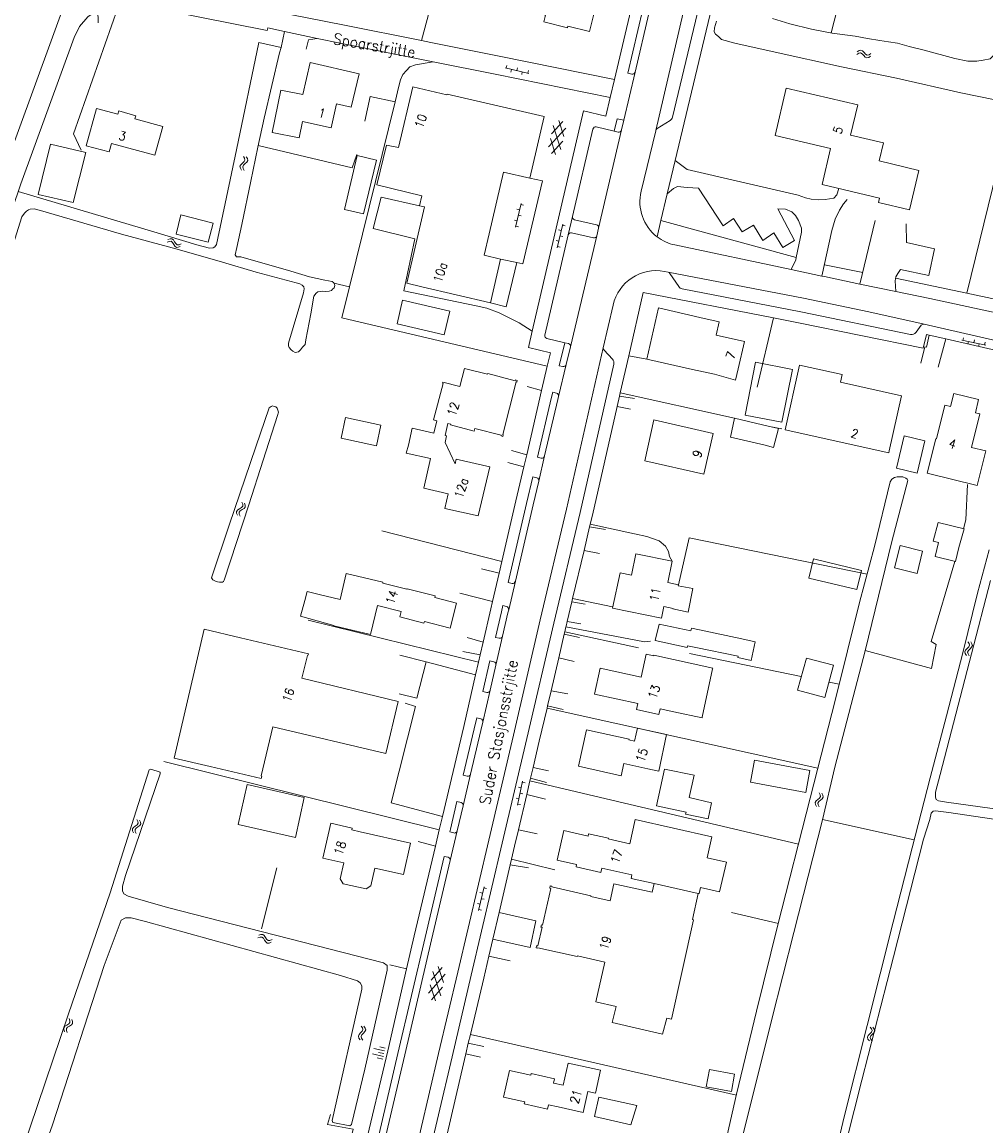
# Model space of a CAD drawing. Header units: metres. Extents: x 189705 to 199106, y 581686 to 588448.
# Tile 269 of 555: x 198193 to 198367, y 584561 to 584760. Entities that reach past the tile are written whole.
import ezdxf

# ---------------------------------------------------------------- set-up
doc = ezdxf.new("R2010")
doc.units = ezdxf.units.M
doc.layers.add('B-WA-OG-GBKN-G', color=7, linetype='Continuous', lineweight=18)
doc.styles.add('Style-STANDARD', font='STANDARD.shx')

msp = doc.modelspace()

# ---------------------------------------------------------------- linework, layer by layer
at = {"layer": 'B-WA-OG-GBKN-G'}
for p, q in [((198343.585, 584754.869), (198343.922, 584755.097)), ((198343.922, 584755.097), (198344.241, 584755.17)), ((198344.241, 584755.17), (198344.547, 584755.024)), ((198344.547, 584755.024), (198344.824, 584754.726)), ((198343.526, 584754.376), (198343.865, 584754.602)), ((198343.865, 584754.602), (198344.186, 584754.672)), ((198344.186, 584754.672), (198344.48, 584754.532)), ((198344.48, 584754.532), (198344.768, 584754.233)), ((198344.768, 584754.233), (198345.045, 584753.933)), ((198344.824, 584754.726), (198345.104, 584754.428)), ((198345.045, 584753.933), (198345.34, 584753.789)), ((198345.104, 584754.428), (198345.4, 584754.284)), ((198345.34, 584753.789), (198345.67, 584753.862)), ((198345.4, 584754.284), (198345.728, 584754.355)), ((198345.67, 584753.862), (198346.009, 584754.09)), ((198345.728, 584754.355), (198346.068, 584754.583)), ((198279.972, 584751.959), (198284.262, 584750.982)), ((198280.278, 584752.402), (198280.167, 584751.914)), ((198281.142, 584751.692), (198281.031, 584751.205)), ((198282.228, 584751.958), (198282.117, 584751.47)), ((198283.092, 584751.248), (198282.981, 584750.761)), ((198284.178, 584751.514), (198284.067, 584751.026)), ((198287.819, 584737.693), (198290.933, 584741.073)), ((198288.351, 584740.06), (198290.418, 584742.303)), ((198288.692, 584741.578), (198290.062, 584737.19)), ((198289.683, 584742.468), (198290.593, 584739.556)), ((198288.16, 584739.215), (198289.069, 584736.303)), ((198288.335, 584736.467), (198290.404, 584738.713)), ((198232.844, 584735.02), (198232.539, 584734.739)), ((198232.708, 584735.978), (198232.927, 584735.633)), ((198232.99, 584735.311), (198232.844, 584735.02)), ((198232.927, 584735.633), (198232.99, 584735.311)), ((198233.334, 584734.943), (198233.031, 584734.672)), ((198233.2, 584735.908), (198233.421, 584735.566)), ((198233.487, 584735.245), (198233.334, 584734.943)), ((198233.421, 584735.566), (198233.487, 584735.245)), ((198232.233, 584734.469), (198232.083, 584734.176)), ((198232.083, 584734.176), (198232.149, 584733.845)), ((198232.149, 584733.845), (198232.369, 584733.501)), ((198232.539, 584734.739), (198232.233, 584734.469)), ((198232.727, 584734.399), (198232.576, 584734.106)), ((198232.576, 584734.106), (198232.64, 584733.776)), ((198232.64, 584733.776), (198232.861, 584733.432)), ((198233.031, 584734.672), (198232.727, 584734.399)), ((198282.874, 584727.465), (198281.884, 584723.178)), ((198283.316, 584727.157), (198282.829, 584727.27)), ((198282.604, 584726.296), (198282.117, 584726.408)), ((198282.866, 584725.209), (198282.379, 584725.321)), ((198282.154, 584724.347), (198281.666, 584724.46)), ((198282.416, 584723.26), (198281.929, 584723.373)), ((198290.409, 584723.751), (198289.384, 584719.472)), ((198290.849, 584723.44), (198290.362, 584723.556)), ((198219.077, 584720.931), (198219.453, 584721.089)), ((198219.453, 584721.089), (198219.78, 584721.098)), ((198219.78, 584721.098), (198220.051, 584720.895)), ((198290.129, 584722.584), (198289.643, 584722.7)), ((198290.383, 584721.495), (198289.897, 584721.611)), ((198218.923, 584720.459), (198219.3, 584720.614)), ((198219.3, 584720.614), (198219.628, 584720.621)), ((198219.628, 584720.621), (198219.89, 584720.426)), ((198219.89, 584720.426), (198220.113, 584720.076)), ((198220.051, 584720.895), (198220.265, 584720.549)), ((198220.113, 584720.076), (198220.326, 584719.729)), ((198220.265, 584720.549), (198220.481, 584720.203)), ((198220.326, 584719.729), (198220.588, 584719.529)), ((198220.481, 584720.203), (198220.743, 584720.003)), ((198220.588, 584719.529), (198220.925, 584719.537)), ((198220.743, 584720.003), (198221.079, 584720.009)), ((198220.925, 584719.537), (198221.303, 584719.694)), ((198221.079, 584720.009), (198221.457, 584720.166)), ((198289.664, 584720.639), (198289.177, 584720.755)), ((198289.917, 584719.55), (198289.431, 584719.666)), ((198362.794, 584703.206), (198362.69, 584702.717)), ((198362.494, 584702.759), (198366.797, 584701.839)), ((198363.668, 584702.508), (198363.563, 584702.019)), ((198364.75, 584702.788), (198364.646, 584702.299)), ((198365.623, 584702.09), (198365.519, 584701.601)), ((198366.706, 584702.37), (198366.601, 584701.881)), ((198232.427, 584673.47), (198232.575, 584673.09)), ((198232.575, 584673.09), (198232.576, 584672.762)), ((198232.896, 584673.308), (198233.047, 584672.929)), ((198231.672, 584672.079), (198231.468, 584671.821)), ((198231.468, 584671.821), (198231.47, 584671.483)), ((198231.47, 584671.483), (198231.62, 584671.103)), ((198232.024, 584672.286), (198231.672, 584672.079)), ((198232.144, 584671.916), (198231.94, 584671.658)), ((198231.94, 584671.658), (198231.94, 584671.322)), ((198231.94, 584671.322), (198232.09, 584670.941)), ((198232.377, 584672.504), (198232.024, 584672.286)), ((198232.494, 584672.126), (198232.144, 584671.916)), ((198232.576, 584672.762), (198232.377, 584672.504)), ((198232.843, 584672.335), (198232.494, 584672.126)), ((198233.051, 584672.602), (198232.843, 584672.335)), ((198233.047, 584672.929), (198233.051, 584672.602)), ((198363.769, 584647.308), (198363.474, 584647.016)), ((198363.598, 584648.26), (198363.829, 584647.924)), ((198363.904, 584647.605), (198363.769, 584647.308)), ((198363.829, 584647.924), (198363.904, 584647.605)), ((198364.262, 584647.249), (198363.968, 584646.967)), ((198364.092, 584648.209), (198364.325, 584647.875)), ((198364.403, 584647.557), (198364.262, 584647.249)), ((198364.325, 584647.875), (198364.403, 584647.557)), ((198363.179, 584646.735), (198363.039, 584646.437)), ((198363.039, 584646.437), (198363.117, 584646.109)), ((198363.117, 584646.109), (198363.35, 584645.772)), ((198363.474, 584647.016), (198363.179, 584646.735)), ((198363.675, 584646.683), (198363.535, 584646.385)), ((198363.535, 584646.385), (198363.611, 584646.057)), ((198363.611, 584646.057), (198363.844, 584645.721)), ((198363.968, 584646.967), (198363.675, 584646.683)), ((198283.143, 584623.031), (198282.232, 584618.726)), ((198282.894, 584621.857), (198282.405, 584621.96)), ((198283.591, 584622.732), (198283.101, 584622.835)), ((198282.48, 584619.9), (198281.991, 584620.004)), ((198283.176, 584620.775), (198282.687, 584620.879)), ((198336.149, 584619.471), (198335.983, 584619.187)), ((198335.983, 584619.187), (198336.031, 584618.853)), ((198336.468, 584619.725), (198336.149, 584619.471)), ((198336.788, 584619.988), (198336.468, 584619.725)), ((198336.638, 584619.375), (198336.472, 584619.091)), ((198336.956, 584619.631), (198336.638, 584619.375)), ((198336.705, 584620.952), (198336.904, 584620.597)), ((198336.95, 584620.271), (198336.788, 584619.988)), ((198336.904, 584620.597), (198336.95, 584620.271)), ((198337.274, 584619.885), (198336.956, 584619.631)), ((198337.192, 584620.856), (198337.394, 584620.502)), ((198337.443, 584620.179), (198337.274, 584619.885)), ((198337.394, 584620.502), (198337.443, 584620.179)), ((198282.762, 584618.818), (198282.273, 584618.922)), ((198336.031, 584618.853), (198336.232, 584618.497)), ((198336.472, 584619.091), (198336.518, 584618.757)), ((198336.518, 584618.757), (198336.719, 584618.401)), ((198213.648, 584615.787), (198213.464, 584616.152)), ((198213.499, 584615.176), (198213.679, 584615.452)), ((198213.679, 584615.452), (198213.648, 584615.787)), ((198214.131, 584615.669), (198213.946, 584616.033)), ((198213.984, 584615.057), (198214.163, 584615.333)), ((198214.163, 584615.333), (198214.131, 584615.669)), ((198212.659, 584614.41), (198212.841, 584614.695)), ((198212.692, 584614.084), (198212.659, 584614.41)), ((198212.877, 584613.721), (198212.692, 584614.084)), ((198212.841, 584614.695), (198213.17, 584614.935)), ((198213.146, 584614.294), (198213.321, 584614.57)), ((198213.177, 584613.967), (198213.146, 584614.294)), ((198213.17, 584614.935), (198213.499, 584615.176)), ((198213.36, 584613.603), (198213.177, 584613.967)), ((198213.321, 584614.57), (198213.653, 584614.818)), ((198213.653, 584614.818), (198213.984, 584615.057)), ((198276.192, 584603.957), (198275.176, 584599.676)), ((198276.632, 584603.647), (198276.146, 584603.762)), ((198275.915, 584602.789), (198275.428, 584602.905)), ((198276.17, 584601.701), (198275.684, 584601.816)), ((198275.453, 584600.843), (198274.966, 584600.959)), ((198275.708, 584599.755), (198275.222, 584599.87)), ((198235.493, 584595.195), (198235.869, 584595.353)), ((198235.869, 584595.353), (198236.196, 584595.362)), ((198236.196, 584595.362), (198236.467, 584595.159)), ((198235.339, 584594.723), (198235.716, 584594.878)), ((198235.716, 584594.878), (198236.044, 584594.885)), ((198236.044, 584594.885), (198236.306, 584594.69)), ((198236.306, 584594.69), (198236.529, 584594.34)), ((198236.467, 584595.159), (198236.681, 584594.813)), ((198236.529, 584594.34), (198236.742, 584593.993)), ((198236.681, 584594.813), (198236.897, 584594.467)), ((198236.742, 584593.993), (198237.004, 584593.793)), ((198236.897, 584594.467), (198237.159, 584594.267)), ((198237.004, 584593.793), (198237.341, 584593.801)), ((198237.159, 584594.267), (198237.495, 584594.273)), ((198237.341, 584593.801), (198237.719, 584593.958)), ((198237.495, 584594.273), (198237.873, 584594.43)), ((198266.616, 584587.104), (198268.63, 584589.394)), ((198267.892, 584589.542), (198268.87, 584586.652)), ((198266.14, 584584.725), (198269.174, 584588.177)), ((198266.921, 584588.629), (198268.394, 584584.274)), ((198266.446, 584586.255), (198267.422, 584583.364)), ((198266.685, 584583.512), (198268.7, 584585.805)), ((198201.36, 584579.433), (198201.16, 584579.175)), ((198201.211, 584580.141), (198201.359, 584579.761)), ((198201.359, 584579.761), (198201.36, 584579.433)), ((198201.834, 584579.273), (198201.626, 584579.005)), ((198201.68, 584579.979), (198201.831, 584579.6)), ((198201.831, 584579.6), (198201.834, 584579.273)), ((198200.455, 584578.751), (198200.251, 584578.493)), ((198200.251, 584578.493), (198200.252, 584578.156)), ((198200.252, 584578.156), (198200.402, 584577.775)), ((198200.806, 584578.958), (198200.455, 584578.751)), ((198200.926, 584578.588), (198200.722, 584578.33)), ((198200.722, 584578.33), (198200.722, 584577.993)), ((198200.722, 584577.993), (198200.872, 584577.613)), ((198201.16, 584579.175), (198200.806, 584578.958)), ((198201.277, 584578.798), (198200.926, 584578.588)), ((198201.626, 584579.005), (198201.277, 584578.798)), ((198253.884, 584577.548), (198253.599, 584577.256)), ((198254.168, 584577.85), (198253.884, 584577.548)), ((198253.964, 584578.796), (198254.207, 584578.468)), ((198254.38, 584577.517), (198254.096, 584577.222)), ((198254.293, 584578.152), (198254.168, 584577.85)), ((198254.207, 584578.468), (198254.293, 584578.152)), ((198254.663, 584577.809), (198254.38, 584577.517)), ((198254.46, 584578.762), (198254.704, 584578.436)), ((198254.793, 584578.121), (198254.663, 584577.809)), ((198254.704, 584578.436), (198254.793, 584578.121)), ((198345.863, 584577.37), (198345.578, 584577.078)), ((198346.147, 584577.672), (198345.863, 584577.37)), ((198345.943, 584578.618), (198346.186, 584578.29)), ((198346.359, 584577.339), (198346.075, 584577.044)), ((198346.272, 584577.974), (198346.147, 584577.672)), ((198346.186, 584578.29), (198346.272, 584577.974)), ((198346.642, 584577.631), (198346.359, 584577.339)), ((198346.439, 584578.584), (198346.683, 584578.258)), ((198346.772, 584577.943), (198346.642, 584577.631)), ((198346.683, 584578.258), (198346.772, 584577.943)), ((198253.599, 584577.256), (198253.47, 584576.954)), ((198253.47, 584576.954), (198253.559, 584576.629)), ((198253.559, 584576.629), (198253.804, 584576.301)), ((198254.096, 584577.222), (198253.967, 584576.92)), ((198253.967, 584576.92), (198254.055, 584576.595)), ((198254.055, 584576.595), (198254.299, 584576.267)), ((198345.578, 584577.078), (198345.449, 584576.776)), ((198345.449, 584576.776), (198345.538, 584576.451)), ((198345.538, 584576.451), (198345.783, 584576.123)), ((198346.075, 584577.044), (198345.946, 584576.742)), ((198345.946, 584576.742), (198346.034, 584576.417)), ((198346.034, 584576.417), (198346.278, 584576.089)), ((198257.983, 584573.318), (198256.029, 584573.778)), ((198258.213, 584574.294), (198256.259, 584574.755)), ((198258.098, 584573.806), (198257.121, 584574.036)), ((198258.328, 584574.783), (198257.352, 584575.013)), ((198257.868, 584572.829), (198256.891, 584573.06))]:
    msp.add_line(p, q, dxfattribs=at)
at = {"layer": 'B-WA-OG-GBKN-G', "flags": 128}
for points in [[(198307.213, 584740.68), (198312.943, 584765.344), (198317.985, 584787.308), (198322.472, 584806.262), (198324.385, 584814.653), (198328.535, 584830.114), (198328.868, 584831.517)], [(198310.218, 584743.065), (198315.377, 584764.775), (198320.419, 584786.74), (198324.907, 584805.696), (198330.19, 584828.861)], [(198310.722, 584735.238), (198317.617, 584764.252), (198322.659, 584786.218), (198327.148, 584805.176), (198327.557, 584806.97)], [(198307.328, 584782.184), (198304.365, 584769.647), (198299.716, 584749.875)], [(198270.677, 584778.43), (198264.882, 584756.917)], [(198342.8, 584773.631), (198338.866, 584758.286)], [(198296.43, 584763.34), (198295.22, 584758.56), (198291.33, 584759.53), (198291.25, 584759.2), (198286.95, 584760.27), (198287.26, 584761.51), (198281.9, 584762.85), (198282.91, 584766.94), (198288.25, 584765.61), (198288.28, 584765.71), (198292.59, 584764.64), (198292.51, 584764.31), (198296.43, 584763.34)], [(198201.31, 584766.04), (198188.75, 584731.58), (198186.99, 584726.42), (198176.36, 584693.39)], [(198240.116, 584758.561), (198237.105, 584759.203), (198237.01, 584758.723), (198212.061, 584763.649), (198212.67, 584766.733), (198237.666, 584761.797), (198237.763, 584762.288), (198250.983, 584759.677), (198264.882, 584756.917)], [(198375.984, 584765.707), (198373.722, 584756.41), (198371.443, 584746.807), (198370.994, 584745.701), (198368.513, 584746.185), (198362.322, 584747.473), (198350.677, 584750.097), (198340.751, 584752.162), (198328.749, 584754.826), (198321.455, 584756.462), (198319.096, 584757.129), (198318.522, 584757.62), (198317.999, 584758.087), (198317.732, 584758.511), (198317.838, 584759.226), (198318.158, 584760.431)], [(198210.021, 584762.817), (198202.01, 584740.075), (198203.421, 584737.118)], [(198202.14, 584757.44), (198203.109, 584759.476), (198204.572, 584761.192), (198206.43, 584762.47)], [(198206.43, 584762.47), (198206.44, 584760.11)], [(198302.859, 584750.821), (198302.136, 584750.991), (198304.861, 584762.579), (198305.587, 584762.408)], [(198303.46, 584751.193), (198305.959, 584761.807)], [(198328.286, 584760.914), (198331.391, 584759.94), (198335.361, 584758.966), (198338.122, 584758.439), (198339.094, 584758.24), (198343.204, 584757.677), (198345.453, 584757.287), (198347.675, 584756.947), (198349.233, 584756.689), (198350.843, 584756.407), (198352.996, 584755.836), (198355.66, 584755.154)], [(198355.66, 584755.154), (198361.222, 584753.644), (198363.601, 584753.156), (198365.201, 584753.179), (198366.366, 584753.341), (198367.629, 584753.608), (198368.269, 584754.288), (198368.571, 584755.238), (198369.269, 584758.234), (198370.057, 584761.613)], [(198172.57, 584684.46), (198176.87, 584683), (198190.9, 584726.35), (198192.49, 584731.01), (198202.14, 584757.44)], [(198240.116, 584758.561), (198239.547, 584755.647)], [(198246.027, 584757.301), (198240.116, 584758.561)], [(198244.03, 584755.34), (198244.49, 584757.05), (198246.027, 584757.301)], [(198266.98, 584753.076), (198265.773, 584753.318), (198250.205, 584756.41), (198246.027, 584757.301)], [(198264.882, 584756.917), (198266.552, 584756.585), (198278.935, 584754.109), (198299.716, 584749.875)], [(198242.675, 584700.647), (198243.046, 584701.015), (198243.361, 584701.507), (198243.831, 584701.953), (198243.983, 584702.797), (198244.884, 584707.502), (198245.448, 584710.723), (198245.839, 584711.243), (198246.163, 584711.481), (198246.541, 584711.569), (198247.074, 584711.611), (198247.583, 584711.575), (198248.168, 584711.593), (198248.646, 584711.76), (198248.817, 584711.968), (198249.114, 584712.231), (198249.204, 584712.641), (198249.011, 584713.118), (198248.724, 584713.364), (198247.395, 584713.603), (198244.656, 584714.233), (198241.297, 584715.199), (198232.219, 584717.824), (198231.483, 584717.802), (198231.242, 584718.201), (198231.534, 584719.481), (198232.4, 584723.652), (198234.07, 584731.507), (198235.284, 584737.645), (198236.448, 584742.867), (198239.195, 584754.67), (198239.547, 584755.647), (198235.503, 584756.542), (198231.435, 584737.148), (198227.857, 584720.032), (198227.564, 584719.616), (198227.264, 584719.454), (198226.604, 584719.409), (198224.273, 584720), (198216.526, 584722.309), (198192.015, 584729.618)], [(198243.414, 584747.152), (198244.74, 584752.95), (198253.6, 584750.91), (198252.2, 584744.88), (198249.52, 584745.49), (198248.53, 584741.12), (198243.357, 584742.285)], [(198260.107, 584745.805), (198260.806, 584748.635), (198261.077, 584749.787), (198261.479, 584750.791), (198262.145, 584751.472), (198262.76, 584752.151), (198263.765, 584752.538), (198266.98, 584753.076)], [(198298.947, 584746.605), (198278.156, 584750.841), (198266.98, 584753.076)], [(198301.414, 584742.5), (198303.46, 584751.193)], [(198299.716, 584749.875), (198298.947, 584746.605)], [(198243.357, 584742.285), (198242.766, 584739.322), (198237.916, 584740.291), (198239.444, 584747.945), (198243.414, 584747.152)], [(198260.72, 584737.55), (198263.29, 584748.56), (198269.47, 584747.12), (198269.5, 584747.23), (198287.04, 584743.17), (198284.43, 584732.05), (198279.69, 584733.15), (198277.08, 584721.96), (198276.18, 584718.11), (198279.17, 584717.42), (198277.35, 584709.49), (198264.92, 584712.4)], [(198354.74, 584733.45), (198353.06, 584726.31), (198347.44, 584727.64), (198347.63, 584728.44), (198337.25, 584730.87), (198338.76, 584737.4), (198328.77, 584739.73), (198330.77, 584748.29), (198343.68, 584745.28), (198342.39, 584739.82), (198348.32, 584738.43), (198347.54, 584735.15), (198354.74, 584733.45)], [(198251.847, 584712.371), (198260.107, 584745.805)], [(198254.65, 584742.36), (198255.585, 584746.798), (198260.107, 584745.805)], [(198298.947, 584746.605), (198298.16, 584743.258), (198294.139, 584744.194), (198284.866, 584704.368)], [(198218.12, 584741.38), (198216.69, 584736.17), (198208.86, 584738.32), (198208.44, 584736.78), (198204.29, 584737.91), (198206.16, 584744.65), (198210.03, 584743.6), (198210.19, 584744.19), (198213.26, 584743.33), (198213.1, 584742.75), (198218.12, 584741.38)], [(198292.165, 584725.134), (198295.841, 584740.923)], [(198296.442, 584741.297), (198299.679, 584740.543)], [(198299.679, 584740.543), (198300.205, 584742.782), (198301.414, 584742.5)], [(198301.001, 584740.747), (198301.414, 584742.5)], [(198307.435, 584740.991), (198309.773, 584742.447)], [(198301.001, 584740.747), (198296.846, 584723.027)], [(198299.679, 584740.543), (198300.401, 584740.375)], [(198304.55, 584729.668), (198307.187, 584740.569), (198307.213, 584740.68)], [(198201.97, 584727.652), (198195.646, 584729.108), (198197.854, 584738.21), (198204.213, 584736.667), (198201.97, 584727.652)], [(198235.348, 584737.934), (198252.378, 584733.889), (198253.18, 584736.34)], [(198264.933, 584728.873), (198256.811, 584730.838), (198258.556, 584738.008), (198260.72, 584737.55)], [(198254.422, 584725.582), (198250.977, 584726.395), (198253.274, 584736.126), (198256.718, 584735.313), (198254.422, 584725.582)], [(198309.286, 584729.198), (198310.722, 584735.238)], [(198340.26, 584730.165), (198339.922, 584729.027), (198339.38, 584728.451), (198337.811, 584728.201), (198336.542, 584728.137), (198335.269, 584728.226), (198334.244, 584728.475), (198332.907, 584728.994), (198312.863, 584733.602), (198310.722, 584735.238)], [(198363.369, 584711.231), (198368.819, 584733.365), (198373.564, 584732.075)], [(198284.43, 584732.05), (198286.766, 584731.569), (198283.202, 584716.538), (198282.118, 584716.775)], [(198308.137, 584724.364), (198309.286, 584729.198)], [(198309.286, 584729.198), (198310.398, 584730.197), (198311.126, 584730.524), (198312.884, 584730.373), (198314.948, 584730.207), (198319.373, 584723.399), (198321.239, 584724.752), (198322.811, 584722.333), (198324.834, 584723.538), (198326.57, 584720.769), (198328.511, 584722.149), (198330.168, 584719.479), (198332.29, 584720.763), (198329.246, 584726.468), (198330.62, 584726.408), (198331.803, 584725.96), (198332.433, 584725.318), (198332.97, 584724.368), (198333.519, 584723.012), (198333.515, 584722.3), (198332.557, 584717.67)], [(198264.51, 584727.05), (198257.611, 584728.583), (198256.155, 584722.912), (198263.694, 584721.086), (198261.715, 584711.67), (198274.761, 584708.962), (198276.707, 584708.512), (198278.917, 584707.714), (198281.085, 584706.635), (198282.53, 584705.916), (198284.866, 584704.368)], [(198265.411, 584726.842), (198264.51, 584727.05), (198264.933, 584728.873)], [(198337.202, 584714.342), (198338.998, 584722.567), (198339.597, 584724.619), (198340.387, 584726.244), (198341.14, 584727.411), (198341.753, 584728.167)], [(198242.249, 584713.143), (198235.022, 584715.061), (198228.919, 584716.835), (198220.739, 584719.182), (198210.666, 584721.904), (198196.023, 584726.166), (198194.894, 584726.488), (198194.184, 584726.441), (198193.908, 584726.331), (198193.534, 584726.091), (198193.139, 584725.698), (198192.701, 584725.049), (198189.917, 584716.168), (198185.108, 584700.26), (198178.934, 584681.566), (198168.089, 584647.425)], [(198226.356, 584720.448), (198220.543, 584721.927), (198221.423, 584725.386), (198227.236, 584723.906), (198226.356, 584720.448)], [(198264.92, 584712.4), (198262.23, 584713.03), (198265.411, 584726.842)], [(198291.384, 584721.777), (198292.165, 584725.134)], [(198296.47, 584723.618), (198292.539, 584724.534)], [(198296.545, 584721.612), (198296.846, 584723.027)], [(198307.444, 584721.448), (198308.137, 584724.364)], [(198308.137, 584724.364), (198332.557, 584717.67)], [(198346.848, 584724.405), (198344.082, 584712.9)], [(198350.581, 584711.54), (198350.456, 584713.48), (198350.561, 584714.22), (198350.9, 584714.79), (198351.437, 584715.518), (198356.528, 584714.451), (198357.552, 584719.287), (198352.484, 584720.431), (198352.408, 584723.81)], [(198287.171, 584703.683), (198291.384, 584721.777)], [(198296.545, 584721.612), (198291.8, 584701.532)], [(198291.984, 584722.151), (198295.942, 584721.229)], [(198310.668, 584719.96), (198331.646, 584715.518)], [(198282.118, 584716.775), (198279.17, 584717.42)], [(198332.557, 584717.67), (198332.472, 584717.26), (198331.646, 584715.518)], [(198277.35, 584709.49), (198280.156, 584708.768), (198282.118, 584716.775)], [(198308.804, 584715.182), (198309.437, 584715.059)], [(198309.437, 584715.059), (198333.886, 584710.329), (198345.685, 584707.907), (198355.666, 584705.628)], [(198331.646, 584715.518), (198337.202, 584714.342)], [(198337.652, 584716.401), (198344.583, 584714.985)], [(198242.249, 584713.143), (198242.891, 584712.934), (198243.305, 584712.692), (198243.594, 584712.37), (198243.705, 584712.043), (198243.575, 584711.302), (198240.823, 584702.219), (198240.864, 584701.711), (198240.974, 584701.435), (198241.317, 584701.013), (198241.63, 584700.743), (198242.07, 584700.502), (198242.675, 584700.647)], [(198251.847, 584712.371), (198249.034, 584713.063)], [(198311.35, 584712.441), (198309.739, 584714.824)], [(198337.202, 584714.342), (198337.663, 584714.244), (198344.082, 584712.9)], [(198363.369, 584711.231), (198350.521, 584713.939)], [(198287.601, 584698.063), (198250.472, 584706.806), (198251.847, 584712.371)], [(198328.447, 584706.798), (198304.918, 584711.35), (198302.32, 584699.936)], [(198353.221, 584703.807), (198333.397, 584707.877), (198311.988, 584712.019)], [(198344.082, 584712.9), (198350.581, 584711.54)], [(198350.581, 584711.54), (198356.689, 584710.261), (198373.711, 584706.617), (198395.919, 584701.566), (198410.945, 584698.144), (198413.429, 584697.575)], [(198378.624, 584708.015), (198363.369, 584711.231)], [(198268.968, 584703.71), (198260.454, 584705.703), (198261.455, 584709.982), (198269.97, 584707.989), (198268.968, 584703.71)], [(198297.721, 584701.36), (198299.484, 584709.103)], [(198317.83, 584696.61), (198313.83, 584697.45), (198305.58, 584699.3), (198307.71, 584708.62), (198315.17, 584706.87), (198318.65, 584706.09), (198318.1, 584703.66), (198323.2, 584702.52), (198322.07, 584697.58)], [(198328.447, 584706.798), (198325.512, 584694.245)], [(198356.56, 584703.681), (198356.089, 584703.788), (198355.52, 584701.294), (198333.006, 584705.916), (198328.447, 584706.798)], [(198355.167, 584705.439), (198354.221, 584704.185)], [(198355.666, 584705.628), (198395.063, 584696.636), (198409.938, 584693.239), (198426.96, 584689.349), (198447.187, 584684.704), (198464.115, 584680.9), (198481.603, 584676.876), (198502.747, 584672.083), (198518.731, 584668.48), (198535.815, 584664.191)], [(198284.866, 584704.368), (198284.182, 584701.431), (198288.158, 584700.463), (198287.601, 584698.063)], [(198290.763, 584702.299), (198287.539, 584703.084)], [(198356.56, 584703.681), (198356.089, 584701.493), (198355.794, 584701.553)], [(198359.605, 584702.986), (198356.56, 584703.681)], [(198359.605, 584702.986), (198358.222, 584697.849)], [(198376.896, 584699.039), (198359.605, 584702.986)], [(198250.677, 584500), (198258.375, 584532.819), (198263.07, 584552.837), (198267.955, 584573.817), (198271.445, 584588.55), (198277.012, 584612.4), (198281.483, 584631.357), (198286.327, 584652.191), (198291.08, 584672.189), (198297.721, 584701.36)], [(198290.421, 584697.984), (198289.752, 584698.147), (198290.763, 584702.299)], [(198291.433, 584702.136), (198290.763, 584702.299)], [(198291.025, 584698.351), (198291.8, 584701.532)], [(198355.113, 584698.589), (198355.794, 584701.553)], [(198297.849, 584700.921), (198299.365, 584699.322)], [(198302.32, 584699.936), (198300.792, 584693.224)], [(198302.32, 584699.936), (198305.58, 584699.3)], [(198299.614, 584698.412), (198293.515, 584671.622), (198288.76, 584651.619), (198283.917, 584630.787), (198279.446, 584611.829), (198273.878, 584587.978), (198270.388, 584573.246), (198265.504, 584552.269), (198260.809, 584532.248), (198253.245, 584500)], [(198267.673, 584688.194), (198267.07, 584688.35), (198268.8, 584694.94), (198268.68, 584694.97), (198268.74, 584695.18), (198271.79, 584694.38), (198272.65, 584697.66), (198276.81, 584696.59), (198276.84, 584696.71), (198281.82, 584695.43), (198281.85, 584695.56), (198282.16, 584695.48), (198282.08, 584695.17), (198281.98, 584695.2), (198279.54, 584685.7), (198279.64, 584685.67), (198279.56, 584685.36), (198279.26, 584685.44), (198279.29, 584685.57), (198274.51, 584686.77), (198274.4, 584686.34), (198270.14, 584687.45), (198270.16, 584687.55), (198269.654, 584687.681)], [(198287.601, 584698.063), (198286.578, 584693.654)], [(198289.617, 584692.57), (198291.025, 584698.351)], [(198322.07, 584697.58), (198321.607, 584695.556), (198317.83, 584696.61)], [(198329.993, 584687.911), (198323.351, 584689.215), (198325.229, 584698.782), (198331.87, 584697.479), (198329.993, 584687.911)], [(198330.589, 584686.527), (198333.162, 584698.225), (198340.878, 584696.528), (198340.573, 584695.141)], [(198340.573, 584695.141), (198351.61, 584692.72), (198349.38, 584682.77), (198349.29, 584682.39), (198330.589, 584686.527)], [(198286.578, 584693.654), (198283.887, 584682.062)], [(198286.578, 584693.654), (198283.944, 584694.391)], [(198289.25, 584693.174), (198288.581, 584693.337), (198288.313, 584692.239), (198285.809, 584681.617), (198286.515, 584681.45)], [(198300.792, 584693.224), (198300.663, 584692.657)], [(198300.792, 584693.224), (198321.44, 584688.68)], [(198357.893, 584684.916), (198359.41, 584691.01), (198360.47, 584690.75), (198361.07, 584693.14), (198365.53, 584692.06), (198364.93, 584689.63), (198365.72, 584689.44), (198364.222, 584683.361)], [(198289.617, 584692.57), (198289.48, 584692.005), (198287.117, 584681.824)], [(198300.663, 584692.657), (198300.228, 584690.75)], [(198300.663, 584692.657), (198303.329, 584692.229)], [(198226.934, 584659.805), (198230.145, 584669.303), (198234.931, 584683.456), (198237.361, 584690.547), (198237.736, 584690.761), (198237.935, 584690.894), (198238.244, 584690.776), (198238.577, 584690.685), (198238.786, 584690.488), (198238.951, 584690.086), (198239.063, 584689.759), (198238.877, 584689.168), (198233.695, 584672.995), (198229.245, 584659.393)], [(198300.228, 584690.75), (198295.755, 584671.101), (198295.37, 584669.481)], [(198300.228, 584690.75), (198302.651, 584690.276)], [(198256.739, 584683.676), (198250.354, 584685.063), (198251.158, 584688.769), (198257.544, 584687.382), (198256.739, 584683.676)], [(198267.673, 584688.194), (198267.112, 584685.969)], [(198269.654, 584687.681), (198269.155, 584685.523)], [(198317.56, 584685.9), (198315.88, 584678.54), (198305.21, 584680.96), (198306.85, 584688.36), (198317.56, 584685.9)], [(198326.99, 584683.76), (198320.7, 584685.25), (198321.44, 584688.68), (198327.73, 584687.17)], [(198327.73, 584687.17), (198329.355, 584686.78), (198328.491, 584683.379), (198326.99, 584683.76)], [(198327.73, 584687.17), (198329.962, 584686.721)], [(198262.5, 584683.81), (198263.17, 584686.83), (198267.112, 584685.969)], [(198269.155, 584685.523), (198269.407, 584685.468), (198269.151, 584684.239), (198270.97, 584680.4)], [(198350.696, 584679.605), (198354.407, 584678.721), (198355.796, 584684.548), (198352.086, 584685.456), (198350.696, 584679.605)], [(198266.53, 584681.38), (198262.111, 584682.335), (198262.5, 584683.81)], [(198357.893, 584684.916), (198357.787, 584684.942), (198356.252, 584678.692), (198365.276, 584676.476), (198366.811, 584682.727), (198364.222, 584683.361)], [(198270.97, 584680.4), (198271.15, 584681.22), (198277.2, 584679.86), (198275.12, 584671), (198269.1, 584672.34), (198269.7, 584675.01), (198265.3, 584676), (198266.53, 584681.38)], [(198283.887, 584682.062), (198281.139, 584682.84)], [(198283.887, 584682.062), (198283.38, 584679.878)], [(198287.117, 584681.824), (198286.063, 584677.286)], [(198283.38, 584679.878), (198281.944, 584673.694), (198279.385, 584662.769)], [(198283.38, 584679.878), (198280.468, 584680.659)], [(198285.691, 584677.886), (198284.969, 584678.056), (198283.83, 584673.224), (198280.533, 584658.96), (198281.23, 584658.799)], [(198286.063, 584677.286), (198285.061, 584672.968), (198281.829, 584659.172)], [(198322.149, 584555.888), (198328.185, 584580.019), (198332.111, 584595.697), (198337.295, 584616.04), (198339.576, 584625.566), (198345.019, 584646.603), (198349.866, 584666.351), (198352.712, 584677.369), (198352.627, 584677.646), (198352.367, 584677.842), (198351.826, 584678.08), (198351.37, 584678.041), (198350.81, 584678.049), (198350.355, 584677.959), (198349.857, 584677.639), (198349.566, 584677.147), (198346.714, 584665.468), (198344.019, 584655.37), (198339.664, 584637.874), (198335.118, 584619.991), (198329.273, 584597.086), (198325.37, 584581.485), (198321.805, 584566.479), (198319.488, 584556.443)], [(198363.512, 584676.652), (198363.196, 584670.261), (198362.805, 584668.676)], [(198295.37, 584669.481), (198295.254, 584668.992)], [(198295.37, 584669.481), (198303.379, 584667.747), (198305.606, 584667.255), (198307.84, 584666.483), (198308.937, 584665.525), (198309.499, 584664.576), (198309.679, 584663.666), (198310.187, 584662.815)], [(198362.91, 584668.65), (198361.96, 584665.28), (198361.32, 584662.74), (198357.66, 584663.66), (198358.29, 584666.18), (198357.34, 584666.42), (198358.19, 584669.81), (198362.91, 584668.65)], [(198279.385, 584662.769), (198257.707, 584668.278)], [(198295.254, 584668.992), (198294.239, 584664.721)], [(198295.254, 584668.992), (198298.119, 584668.529)], [(198311.301, 584658.546), (198313.213, 584667.052), (198345.379, 584660.466)], [(198354.393, 584660.607), (198350.353, 584661.604), (198351.344, 584665.622), (198355.384, 584664.625), (198354.393, 584660.607)], [(198294.239, 584664.721), (198292.185, 584656.081)], [(198294.239, 584664.721), (198297.03, 584664.175)], [(198300.74, 584660.69), (198299.36, 584654.34), (198308.222, 584652.541), (198308.644, 584654.618), (198310.323, 584654.277), (198310.302, 584654.171), (198313.029, 584653.617), (198313.888, 584657.849), (198311.268, 584658.381), (198311.301, 584658.546), (198309.399, 584658.932), (198310.187, 584662.815), (198303.596, 584664.153), (198302.808, 584660.27), (198300.74, 584660.69)], [(198367.401, 584664.846), (198365.349, 584657.004), (198362.672, 584646.271), (198359.736, 584634.843), (198356.793, 584623.67), (198353.488, 584610.985), (198350.103, 584597.587), (198345.404, 584578.885), (198341.247, 584562.413), (198337.727, 584547.586), (198335.191, 584537.264), (198333.353, 584529.912), (198332.588, 584527.448)], [(198343.519, 584657.668), (198334.874, 584659.747), (198335.707, 584663.211), (198344.352, 584661.131), (198343.519, 584657.668)], [(198278.891, 584660.66), (198275.732, 584661.448)], [(198279.385, 584662.769), (198278.891, 584660.66)], [(198361.197, 584662.771), (198356.941, 584648.31), (198357.849, 584647.727), (198356.987, 584643.405), (198345.029, 584646.644)], [(198226.934, 584659.805), (198227.19, 584659.437), (198227.676, 584659.194), (198228.033, 584659.065), (198228.405, 584659.032), (198228.94, 584659.048), (198229.134, 584659.113), (198229.245, 584659.393)], [(198250.155, 584655.877), (198251.274, 584660.579), (198257.904, 584659.002), (198257.867, 584658.849)], [(198278.891, 584660.66), (198277.695, 584655.555)], [(198281.829, 584659.172), (198280.624, 584654.027)], [(198369.704, 584617.855), (198359.723, 584619.233), (198358.29, 584619.52), (198357.851, 584619.761), (198357.712, 584620.138), (198357.73, 584620.393), (198357.735, 584621.079), (198358.605, 584624.284), (198364.254, 584646.064), (198367.693, 584659.338)], [(198243.798, 584655.685), (198244.208, 584657.346), (198246.409, 584656.768)], [(198257.867, 584658.849), (198262.25, 584657.73), (198262.28, 584657.83), (198267.34, 584656.54), (198267.26, 584656.24), (198271.18, 584655.24), (198270.05, 584650.72), (198265.39, 584651.92), (198265.31, 584651.61), (198260.98, 584652.73), (198261.23, 584653.7), (198256.905, 584654.802)], [(198243.798, 584655.685), (198243.014, 584652.86), (198249.04, 584651.188)], [(198246.409, 584656.768), (198250.155, 584655.877)], [(198277.695, 584655.555), (198271.797, 584657.058)], [(198277.695, 584655.555), (198277.38, 584654.21), (198275.988, 584648.15)], [(198292.034, 584655.446), (198291.187, 584651.881)], [(198292.185, 584656.081), (198292.034, 584655.446)], [(198292.034, 584655.446), (198294.456, 584655.071)], [(198292.185, 584656.081), (198299.405, 584654.547)], [(198256.905, 584654.802), (198255.651, 584649.531), (198249.021, 584651.109), (198249.04, 584651.188)], [(198278.925, 584648.879), (198278.233, 584649.04), (198279.311, 584653.675), (198279.568, 584654.785), (198280.25, 584654.628)], [(198280.624, 584654.027), (198280.497, 584653.484), (198279.525, 584649.254)], [(198275.157, 584644.531), (198244.381, 584652.152)], [(198291.187, 584651.881), (198290.999, 584651.092), (198290.97, 584650.967)], [(198291.187, 584651.881), (198293.674, 584651.514)], [(198312.956, 584647.539), (198312.89, 584647.24), (198307.08, 584648.45), (198307.84, 584651.42), (198313.54, 584650.2)], [(198232.2, 584648.96), (198225.644, 584650.524), (198220.165, 584627.222), (198226.72, 584625.69)], [(198279.525, 584649.254), (198278.327, 584644.035)], [(198290.66, 584649.633), (198289.66, 584645.332)], [(198290.754, 584650.036), (198290.66, 584649.633)], [(198290.66, 584649.633), (198293.392, 584649.039)], [(198290.97, 584650.967), (198290.754, 584650.036)], [(198290.754, 584650.036), (198304.05, 584647.123)], [(198290.97, 584650.967), (198305.181, 584648.232), (198306.248, 584648.354)], [(198313.54, 584650.2), (198313.682, 584650.697), (198315.12, 584650.39)], [(198322.75, 584648.76), (198315.12, 584650.39)], [(198232.2, 584648.96), (198244.44, 584646.04), (198244.37, 584645.75), (198244.27, 584645.78), (198243.27, 584641.68), (198260.66, 584637.44), (198258.45, 584628.05), (198238.01, 584632.87), (198235.91, 584623.99), (198236.02, 584623.97), (198235.92, 584623.54), (198226.72, 584625.69)], [(198275.988, 584648.15), (198273.106, 584649.038)], [(198275.988, 584648.15), (198275.473, 584645.907)], [(198312.956, 584647.539), (198314.46, 584647.21)], [(198314.46, 584647.21), (198322.062, 584645.626)], [(198322.75, 584648.76), (198325.179, 584648.227), (198324.442, 584644.869), (198322.013, 584645.403), (198322.062, 584645.626)], [(198265.729, 584644.595), (198260.95, 584645.825)], [(198275.473, 584645.907), (198272.344, 584646.498)], [(198275.473, 584645.907), (198275.157, 584644.531)], [(198289.66, 584645.332), (198288.274, 584639.371)], [(198289.66, 584645.332), (198292.456, 584644.664)], [(198303.978, 584637.06), (198296.12, 584638.76), (198297.16, 584643.45), (198304.57, 584641.85), (198305.46, 584645.98), (198306.827, 584645.681)], [(198306.827, 584645.681), (198306.858, 584645.827), (198317.482, 584643.506)], [(198313.282, 584646.156), (198333.495, 584641.998)], [(198337.73, 584638.169), (198332.8, 584639.483), (198334.399, 584645.297), (198339.306, 584643.989)], [(198265.729, 584644.595), (198264.056, 584638.062), (198260.83, 584638.829)], [(198274.645, 584642.301), (198265.729, 584644.595)], [(198275.157, 584644.531), (198274.645, 584642.301)], [(198276.678, 584639.096), (198275.958, 584639.264), (198277.246, 584644.799), (198277.953, 584644.634)], [(198278.327, 584644.035), (198277.279, 584639.471)], [(198315.59, 584634.64), (198317.45, 584643.36)], [(198317.45, 584643.36), (198317.482, 584643.506)], [(198337.73, 584638.169), (198339.306, 584643.989)], [(198274.645, 584642.301), (198272.496, 584632.945), (198268.657, 584616.663)], [(198277.279, 584639.471), (198275.957, 584633.718)], [(198288.274, 584639.371), (198287.649, 584636.68)], [(198288.274, 584639.371), (198291.309, 584638.832)], [(198338.504, 584640.968), (198340.34, 584640.591)], [(198268.657, 584616.663), (198259.413, 584619.159), (198263.797, 584636.529), (198261.948, 584637.16)], [(198287.552, 584636.263), (198286.157, 584630.262), (198285.035, 584625.504)], [(198287.649, 584636.68), (198287.552, 584636.263)], [(198287.552, 584636.263), (198336.496, 584625.414)], [(198287.649, 584636.68), (198290.454, 584636.01)], [(198307.998, 584636.142), (198307.777, 584635.117), (198303.746, 584635.987), (198303.978, 584637.06)], [(198310.457, 584635.611), (198307.998, 584636.142)], [(198315.59, 584634.64), (198315.561, 584634.509), (198310.457, 584635.611)], [(198273.153, 584623.968), (198272.409, 584624.143), (198274.381, 584632.487), (198274.847, 584634.488), (198275.583, 584634.317)], [(198275.957, 584633.718), (198275.613, 584632.219), (198273.755, 584624.339)], [(198305.76, 584625.29), (198301.43, 584626.25), (198300.93, 584624.02), (198293.22, 584625.74), (198294.68, 584632.32), (198302.39, 584630.62), (198302.36, 584630.51), (198303.35, 584630.29), (198303.64, 584631.62)], [(198303.64, 584631.62), (198303.871, 584632.637), (198309.132, 584631.502), (198307.724, 584624.869), (198305.76, 584625.29)], [(198215.968, 584625.23), (198215.652, 584625.079), (198208.606, 584602.841), (198201.094, 584580.988), (198192.752, 584556.222)], [(198196.05, 584554.869), (198198.218, 584560.93), (198207.556, 584589.71), (198210.621, 584597.929), (198211.433, 584598.381), (198212.436, 584598.366), (198215.007, 584597.689), (198250.249, 584587.956), (198253.3, 584586.962), (198253.781, 584586.617), (198254.097, 584586.081), (198254.082, 584585.434), (198248.725, 584561.722), (198248.849, 584561.351), (198251.942, 584560.782), (198252.258, 584560.988), (198254.624, 584571.009), (198258.668, 584588.893), (198258.653, 584589.708), (198258.005, 584590.192), (198218.999, 584600.232), (198211.908, 584602.281), (198211.11, 584602.69), (198210.833, 584603.261), (198210.851, 584604.092), (198211.424, 584605.999), (198217.661, 584624.37), (198217.663, 584624.661), (198215.968, 584625.23)], [(198268.084, 584614.235), (198218.323, 584626.596)], [(198285.035, 584625.504), (198284.579, 584623.57)], [(198285.035, 584625.504), (198287.838, 584624.948)], [(198312.68, 584617.46), (198307.34, 584618.59), (198308.77, 584625.25), (198314.11, 584624.11), (198313.245, 584620.087)], [(198334.312, 584621.014), (198324.322, 584622.876), (198325.064, 584626.86), (198335.055, 584624.998), (198334.312, 584621.014)], [(198273.755, 584624.339), (198272.397, 584618.581)], [(198284.579, 584623.57), (198284.467, 584623.097)], [(198284.579, 584623.57), (198287.47, 584622.801)], [(198242.093, 584612.9), (198231.754, 584615.195), (198233.359, 584622.426), (198243.698, 584620.13), (198242.093, 584612.9)], [(198284.467, 584623.097), (198283.881, 584620.614)], [(198332.99, 584611.654), (198284.467, 584623.097)], [(198270.729, 584613.689), (198269.981, 584613.866), (198270.104, 584614.392), (198271.278, 584619.359), (198272.025, 584619.183)], [(198283.881, 584620.614), (198282.381, 584614.251)], [(198283.881, 584620.614), (198287.305, 584619.822)], [(198312.68, 584617.46), (198312.591, 584617.065), (198316.678, 584616.243), (198317.284, 584619.158), (198313.245, 584620.087)], [(198272.397, 584618.581), (198271.331, 584614.061)], [(198371.115, 584615.737), (198360.159, 584617.39), (198357.71, 584617.672), (198357.306, 584617.609), (198356.935, 584617.242), (198356.714, 584616.142), (198355.55, 584612.573), (198350.14, 584591.308), (198344.455, 584569.018), (198338.913, 584547.062), (198335.149, 584532.737), (198334.008, 584528.406), (198333.856, 584527.537), (198333.892, 584527.207)], [(198256.418, 584607.345), (198255.709, 584604.123), (198254.855, 584603.568), (198250.721, 584604.509), (198250.169, 584605.373), (198250.828, 584608.269), (198247.035, 584609.132), (198248.474, 584615.46), (198252.374, 584614.573), (198252.301, 584614.251), (198253.8, 584613.91)], [(198268.657, 584616.663), (198268.084, 584614.235)], [(198306.896, 584604.556), (198302.74, 584605.49), (198302.88, 584606.12), (198297.45, 584607.34), (198297.27, 584606.56), (198292.8, 584607.57), (198292.9, 584608.01), (198289.39, 584608.8), (198290.58, 584614.11), (198294.96, 584613.13), (198295.06, 584613.56), (198298.63, 584612.76), (198298.6, 584612.61), (198302.5, 584611.74), (198303.47, 584616.12), (198317.31, 584613)], [(198337.318, 584616.133), (198353.869, 584612.445)], [(198253.8, 584613.91), (198262.9, 584611.84), (198261.65, 584606.18), (198256.418, 584607.345)], [(198268.084, 584614.235), (198267.4, 584611.334)], [(198271.331, 584614.061), (198270.066, 584608.695)], [(198282.381, 584614.251), (198281.685, 584611.303), (198281.136, 584608.951)], [(198282.381, 584614.251), (198285.766, 584613.546)], [(198267.4, 584611.334), (198263.577, 584595.121), (198262.19, 584589.111)], [(198267.4, 584611.334), (198264.251, 584612.136)], [(198317.322, 584612.997), (198316.465, 584609.193), (198319.947, 584608.408), (198318.738, 584603.042), (198315.255, 584603.827), (198315.009, 584602.734)], [(198269.692, 584609.297), (198268.962, 584609.466), (198265.56, 584594.79), (198260.609, 584573.84), (198256.456, 584555.931), (198252.03, 584536.852), (198247.783, 584518.875), (198243.39, 584500)], [(198238.719, 584607.375), (198235.964, 584596.352)], [(198270.066, 584608.695), (198266.694, 584594.395), (198261.891, 584573.582), (198257.626, 584555.608), (198253.205, 584536.575), (198248.91, 584518.541), (198244.598, 584500)], [(198280.904, 584607.956), (198278.888, 584599.32)], [(198281.136, 584608.951), (198280.904, 584607.956)], [(198280.904, 584607.956), (198284.196, 584607.397)], [(198281.136, 584608.951), (198288.962, 584607.007)], [(198314.03, 584597.98), (198310.06, 584580.01), (198309.17, 584580.24), (198308.42, 584577.33), (198299.34, 584579.43), (198300.02, 584582.3), (198296.35, 584583.16), (198297.99, 584590.35), (198293.04, 584591.47), (198293.02, 584591.35), (198285.91, 584592.95), (198285.89, 584592.84), (198285.59, 584592.91), (198285.68, 584593.32), (198285.9, 584593.27), (198286.66, 584596.64), (198286.44, 584596.69), (198286.54, 584597.1), (198286.75, 584597.05), (198288.25, 584603.67), (198288.04, 584603.72), (198288.13, 584604.13), (198288.43, 584604.06), (198288.41, 584603.95), (198295.48, 584602.34), (198295.45, 584602.22)], [(198306.555, 584602.969), (198299.623, 584604.514), (198298.944, 584601.423)], [(198306.555, 584602.969), (198306.896, 584604.556)], [(198314.836, 584602.773), (198306.896, 584604.556)], [(198295.45, 584602.22), (198298.944, 584601.423)], [(198313.806, 584598.031), (198314.836, 584602.773)], [(198315.009, 584602.734), (198314.836, 584602.773)], [(198278.888, 584599.32), (198285.527, 584597.802), (198284.478, 584592.965), (198277.76, 584594.488)], [(198278.888, 584599.32), (198277.76, 584594.488)], [(198320.901, 584599.296), (198329.343, 584597.316)], [(198313.806, 584598.031), (198314.03, 584597.98)], [(198277.76, 584594.488), (198277.048, 584591.439)], [(198277.048, 584591.439), (198276.117, 584587.451), (198273.704, 584577.263)], [(198277.048, 584591.439), (198280.889, 584590.569)], [(198262.19, 584589.111), (198259.177, 584589.851)], [(198262.19, 584589.111), (198258.774, 584574.308), (198254.509, 584556.333), (198250.088, 584537.3), (198245.793, 584519.266), (198241.312, 584500)], [(198273.331, 584575.692), (198272.876, 584573.77)], [(198273.704, 584577.263), (198273.331, 584575.692)], [(198273.331, 584575.692), (198276.143, 584575.095)], [(198273.704, 584577.263), (198321.767, 584566.317)], [(198272.876, 584573.77), (198272.627, 584572.72), (198267.744, 584551.745), (198264.294, 584537.032)], [(198272.876, 584573.77), (198275.54, 584573.196)], [(198289.54, 584564.2), (198287.81, 584564.57), (198287.65, 584563.78), (198283.45, 584564.74), (198283.52, 584565.07), (198279.71, 584565.94), (198280.79, 584570.77), (198284.61, 584569.9), (198284.69, 584570.23), (198288.88, 584569.28), (198288.71, 584568.49), (198290.46, 584568.1), (198291.35, 584572.1), (198297.22, 584570.81), (198296.3, 584566.67), (198294.94, 584566.97), (198294.096, 584563.19)], [(198320.851, 584566.99), (198316.333, 584567.812), (198316.902, 584570.938), (198321.42, 584570.116), (198320.851, 584566.99)], [(198303.78, 584564.45), (198302.72, 584560.93), (198296.11, 584562.47), (198296.91, 584565.91), (198303.78, 584564.45)], [(198294.096, 584563.19), (198289.54, 584564.2)], [(198248.425, 584562.836), (198247.866, 584561.023), (198252.544, 584560.172), (198240.084, 584507.042), (198239.823, 584504.72), (198239.616, 584503.163), (198239.579, 584501.866), (198239.587, 584500)]]:
    msp.add_lwpolyline(points, dxfattribs=at)
at = {"layer": 'B-WA-OG-GBKN-G'}
for centre, radius, start, end in [((198302.975, 584751.306), 0.498, 256.56542, 346.94698), ((198309.239, 584743.3), 1.006, 302.01387, 346.47347), ((198296.329, 584740.808), 0.501, 76.99827, 166.78942), ((198307.702, 584740.565), 0.503, 122.14136, 166.81814), ((198300.515, 584740.862), 0.5, 256.8675, 346.73033), ((198312.322, 584727.785), 7.997, 166.37967, 232.41141), ((198292.652, 584725.021), 0.5, 166.91923, 256.95409), ((198296.357, 584723.131), 0.5, 348.0015, 76.92833), ((198291.871, 584721.664), 0.5, 76.91923, 166.95409), ((198296.056, 584721.716), 0.5, 256.87686, 347.9671), ((198312.331, 584727.8), 8.014, 232.42624, 258.02348), ((198307.285, 584707.327), 8.001, 79.05496, 167.1741), ((198309.139, 584714.364), 0.756, 37.45797, 66.76579), ((198312.181, 584713.004), 1.004, 214.1219, 258.91345), ((198355.565, 584705.141), 0.498, 78.3332, 143.15592), ((198287.658, 584703.57), 0.5, 166.92003, 256.20955), ((198353.423, 584704.785), 0.999, 258.34899, 323.0642), ((198291.313, 584701.65), 0.501, 346.42491, 76.14216), ((198298.213, 584701.265), 0.501, 169.09963, 223.41076), ((198298.634, 584698.633), 1.004, 347.29325, 43.31286), ((198290.541, 584698.467), 0.498, 256.04468, 346.52238), ((198289.133, 584692.689), 0.499, 346.18833, 76.37873), ((198286.629, 584681.938), 0.501, 256.84232, 346.85994), ((198285.576, 584677.4), 0.5, 346.8675, 76.73033), ((198281.342, 584659.286), 0.5, 257.00522, 346.81619), ((198280.138, 584654.141), 0.499, 346.76367, 77.02402), ((198279.038, 584649.365), 0.499, 256.90102, 347.10975), ((198277.84, 584644.147), 0.499, 346.98679, 76.97237), ((198276.791, 584639.584), 0.501, 256.97988, 346.94515), ((198275.47, 584633.83), 0.499, 346.98679, 76.97237), ((198273.268, 584624.455), 0.5, 256.66292, 346.6264), ((198271.911, 584618.696), 0.5, 346.64429, 76.78288), ((198270.844, 584614.175), 0.5, 256.64429, 346.78288), ((198269.58, 584608.81), 0.5, 346.69681, 77.00546)]:
    msp.add_arc(centre, radius, start, end, dxfattribs=at)

# ---------------------------------------------------------------- texts
at = {"layer": 'B-WA-OG-GBKN-G', "style": 'Style-STANDARD'}
for s, height, rotation, p in [('Spoarstrjitte', 2, 350.27403, (198248.806, 584756.309)), ('1', 1.6, 345.64422, (198246.099, 584743.183)), ('10', 1.6, 70.42327, (198265.081, 584740.908)), ('5', 1.6, 70.42327, (198340.663, 584739.88)), ('3', 1.6, 345.64422, (198210.049, 584739.046)), ('10a', 1.6, 71.69193, (198268.446, 584713)), ('7', 1.6, 70.42327, (198321.296, 584699.177)), ('12', 1.6, 71.63753, (198270.962, 584688.88)), ('2', 1.6, 341.76431, (198342.291, 584685.291)), ('4', 1.6, 341.76431, (198359.977, 584683.461)), ('9', 1.6, 70.42327, (198315.273, 584681.377)), ('12a', 1.6, 71.69193, (198272.253, 584674.03)), ('14', 1.6, 71.22088, (198259.864, 584654.868)), ('11', 1.6, 77.70114, (198307.581, 584655.411)), ('Suder Stasjonsstrjitte', 2, 78.99334, (198277.247, 584618.68)), ('16', 1.6, 71.22088, (198241.155, 584637.183)), ('13', 1.6, 71.22088, (198307.255, 584637.762)), ('15', 1.6, 71.22088, (198305.032, 584626.331)), ('18', 1.6, 71.22088, (198250.5, 584609.535)), ('17', 1.6, 71.22088, (198300.493, 584608.005)), ('19', 1.6, 71.22088, (198298.429, 584592.373)), ('21', 1.6, 73.55872, (198293.167, 584564.64))]:
    msp.add_text(s, height=height, rotation=rotation, dxfattribs=at).set_placement(p)

doc.saveas('drawing.dxf')
